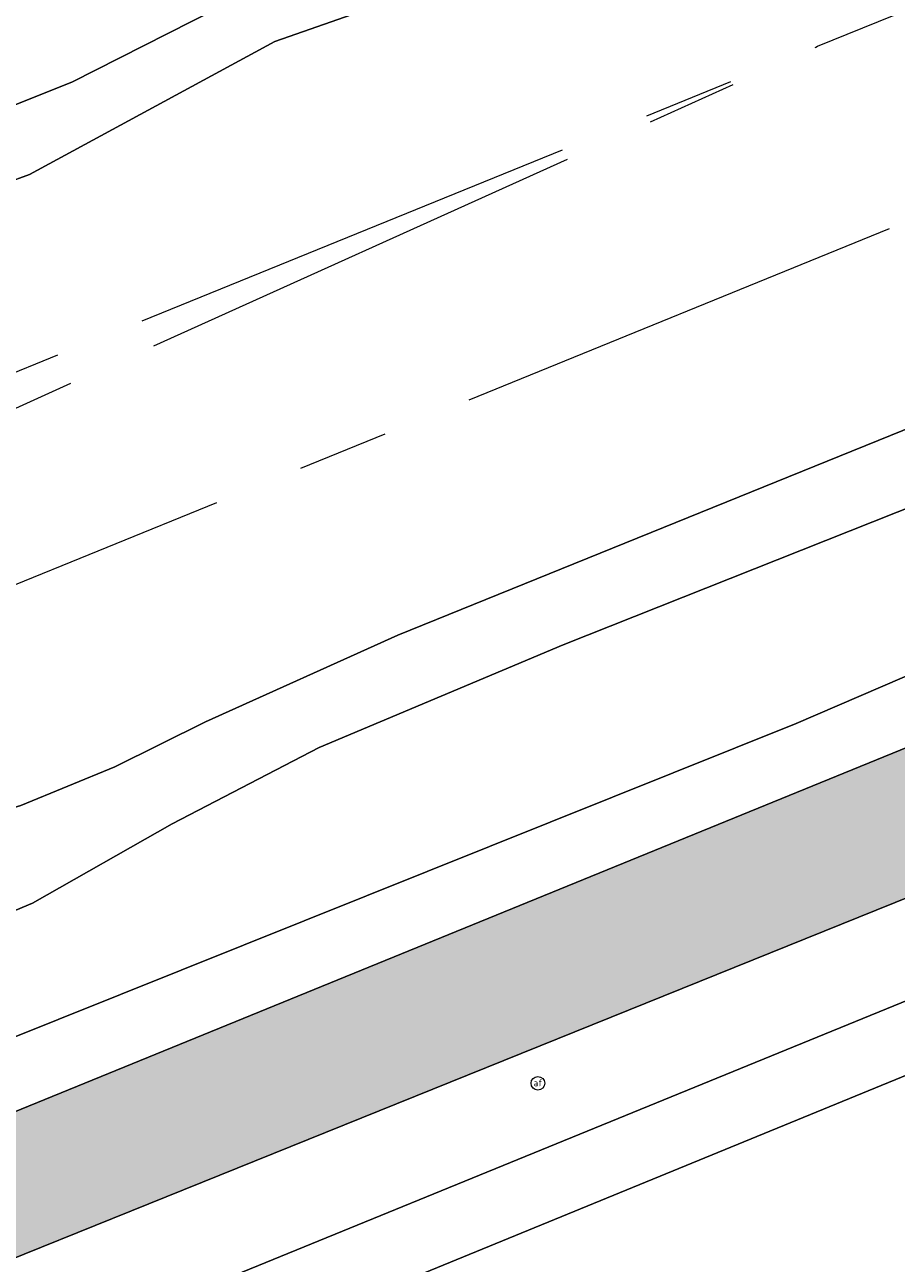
# Model space of a CAD drawing. Header units: metres. Extents: x 125349 to 128236, y 501602 to 503797.
# Tile 569 of 656: x 127097 to 127116, y 502932 to 502959. Entities that reach past the tile are written whole.
import ezdxf
from ezdxf.enums import TextEntityAlignment as Align

# ---------------------------------------------------------------- set-up
doc = ezdxf.new("R2010")
doc.units = ezdxf.units.M
doc.linetypes.add('AM-AS-SO', pattern=[16, 10, -2, 2, -2])
doc.layers.get('0').update_dxf_attribs({"linetype": 'CONTINUOUS'})
for name, color, linetype, lineweight in [('B-WE-AM-AS_SPOOR_TREIN-G', 10, 'AM-AS-SO', 18), ('B-WE-GR-GRAS-GV', 60, 'CONTINUOUS', 13), ('B-WE-GR-GROENVOORZIENING-GV', 80, 'CONTINUOUS', 18), ('B-WE-GR-RIET-GV', 120, 'CONTINUOUS', 13), ('B-WE-GW-TALUD_KRUIN-G', 90, 'CONTINUOUS', 18), ('B-WE-IE-MEUBILAIR-S', 7, 'CONTINUOUS', 18), ('B-WE-OG-TERREIN_OEVER-GV', 7, 'CONTINUOUS', 18), ('B-WE-OG-WATER-GV', 130, 'CONTINUOUS', 18), ('B-WE-VH-HALFVERHARDING-GV', 130, 'CONTINUOUS', 18), ('B-WE-VH-ONVERHARD-GV', 252, 'CONTINUOUS', 18)]:
    doc.layers.add(name, color=color, linetype=linetype, lineweight=lineweight)
doc.layers.add('B-WE-OG-WATER-V', color=7, linetype='CONTINUOUS', lineweight=18, true_color=0xbee8ff)
doc.styles.add('NLCS-ISO', font='NLCS-ISO.ttf')

# ---------------------------------------------------------------- blocks, each defined once
blk = doc.blocks.new('SIE-MEUBILAIR_PAAL_AFSLUITPAAL-SO')
blk.add_circle((0, 0), 0.75)
at = {"style": 'NLCS-ISO'}
blk.add_text('af', height=0.75, dxfattribs=at).set_placement((0, 0.05), align=Align.MIDDLE_CENTER)

msp = doc.modelspace()

# ---------------------------------------------------------------- hatches: boundary and pattern name
at = {"layer": 'B-WE-OG-WATER-V'}
msp.add_hatch(color=256, dxfattribs=at).paths.add_polyline_path([(126925.692, 502862.179), (126926.725, 502862.599), (126929.444, 502863.705), (126998.342, 502891.735), (127000, 502892.411), (127068.237, 502920.434), (127146.516, 502952.024), (127196.733, 502973.001), (127260.705, 502998.784), (127260.857, 502998.82), (127261.013, 502998.828), (127261.168, 502998.808), (127261.317, 502998.761), (127261.455, 502998.687), (127261.567, 502998.585), (127261.661, 502998.466), (127261.733, 502998.333), (127261.782, 502998.19), (127261.807, 502998.041), (127261.945, 502997.108), (127262.153, 502995.7), (127264.042, 502982.918), (127274.544, 502911.835), (127274.907, 502909.378), (127282.182, 502860.137), (127282.031, 502858.976), (127281.742, 502858.155), (127281.334, 502857.386), (127268.035, 502838.479), (127192.199, 502827.152), (127174.64, 502824.496), (127100.104, 502813.864), (127099.193, 502813.92), (127098.304, 502814.128), (127097.618, 502814.416), (127096.987, 502814.81), (127096.427, 502815.299), (127095.952, 502815.872), (127095.582, 502816.467), (127095.305, 502817.11), (127095.127, 502817.788), (127095.052, 502818.484), (127085.615, 502879.411), (127084.34, 502879.16), (127094.277, 502813.207), (127094.502, 502811.717), (127096.103, 502811.268), (127132.621, 502816.48), (127179.344, 502823.246), (127230.768, 502830.464), (127268.638, 502836.128), (127269.888, 502836.64), (127270.897, 502837.476), (127280.482, 502851.498), (127284.384, 502857.206), (127284.591, 502857.745), (127284.735, 502858.304), (127284.823, 502858.953), (127284.833, 502859.607), (127284.584, 502861.398), (127283.981, 502865.851), (127266.618, 502983.933), (127264.357, 502999.307), (127264.347, 502999.447), (127264.363, 502999.639), (127264.412, 502999.825), (127264.492, 503000), (127264.602, 503000.168), (127264.738, 503000.316), (127264.896, 503000.44), (127265.072, 503000.536), (127265.86, 503000.856), (127270.744, 503002.841), (127363.988, 503040.735), (127500, 503096.01), (127557.609, 503119.4), (127566.001, 503122.807), (127564.637, 503126.313), (127556.879, 503123.274), (127513.142, 503105.462), (127471.191, 503088.149), (127356.647, 503040.877), (127237.227, 502993.046), (127157.527, 502959.981), (127056.473, 502918.71), (126986.353, 502890.514), (126953.022, 502877.282), (126938.276, 502870.698), (126816.16, 502822.047), (126799.469, 502814.983), (126798.43, 502814.189), (126797.678, 502813.119), (126797.298, 502811.964), (126794.069, 502810.633), (126794.114, 502810.547), (126794.255, 502810.364), (126794.427, 502810.209), (126794.623, 502810.087), (126794.838, 502810.003), (126795.065, 502809.958), (126801.742, 502812.259), (126815.875, 502817.472), (126882.56, 502844.385), (126887.864, 502846.257), (126892.686, 502848.457), (126899.347, 502851.123), (126904.204, 502852.841), (126910.749, 502855.949), (126912.045, 502856.396), (126920.665, 502860.142), (126923.134, 502861.019), (126923.894, 502860.754), (126924.227, 502860.545), (126924.713, 502859.369), (126926.414, 502855.193), (126931.221, 502843.57), (126935.053, 502834.355), (126938.599, 502825.858), (126938.915, 502825.79), (126939.468, 502825.67), (126940.871, 502825.979), (126940.481, 502826.935), (126939.727, 502828.784)])

# ---------------------------------------------------------------- linework, layer by layer
at = {"layer": 'B-WE-AM-AS_SPOOR_TREIN-G', "flags": 128}
for points in [[(127114.292, 502958.563), (127359.792, 503058.378), (127522.189, 503124.514), (127537.602, 503130.917), (127552.949, 503137.446), (127566.391, 503143.32), (127585.727, 503152.126), (127601.634, 503159.742), (127617.609, 503167.763), (127634.667, 503176.762), (127650.755, 503185.65), (127659.674, 503190.764), (127677.037, 503201.08), (127685.557, 503206.351), (127694.798, 503212.199), (127709.171, 503221.593), (127724.772, 503232.246), (127734.073, 503238.836), (127742.847, 503245.214), (127751.092, 503251.351), (127759.735, 503257.967), (127773.163, 503268.543), (127780.65, 503274.608), (127794.71, 503286.378), (127809.054, 503298.723), (127819.241, 503307.947), (127827.017, 503315.173), (127838.264, 503325.911), (127851.166, 503338.704), (127865.671, 503353.597), (127874.987, 503363.344), (127883.425, 503372.275), (127891.285, 503380.729)], [(127062.156, 502932.692), (127541.725, 503127.818), (127559.81, 503135.812), (127577.47, 503143.488), (127589.891, 503149.297), (127607.659, 503157.924), (127616.754, 503162.484), (127625.775, 503167.154), (127635.822, 503172.501), (127643.947, 503176.951), (127661.893, 503187.126), (127678.772, 503197.133), (127690.762, 503204.587), (127705.008, 503213.754), (127717.388, 503222.002), (127727.988, 503229.299), (127738.474, 503236.76), (127750.901, 503245.927), (127761.126, 503253.742), (127773.233, 503263.328), (127786.595, 503274.267), (127798.012, 503283.855), (127809.3, 503293.595), (127822.501, 503305.328), (127837.917, 503319.822), (127848.552, 503330.273), (127861.422, 503343.181), (127864.148, 503345.784), (127870.667, 503352.586), (127886.825, 503369.765), (127894.374, 503377.951)], [(127069.763, 502940.481), (127114.292, 502958.563)], [(127070.5, 502938.812), (127114.292, 502958.563)]]:
    msp.add_lwpolyline(points, dxfattribs=at)
at = {"layer": 'B-WE-GR-GRAS-GV', "flags": 128}
for points in [[(127295.342, 503023.364), (127285.612, 503019.466), (127282.622, 503018.12), (127277.627, 503015.492), (127274.912, 503014.281), (127271.971, 503013.418), (127268.344, 503012.14), (127185.349, 502978.464), (127175.98, 502974.782), (127171.094, 502972.728), (127153.965, 502965.072), (127147.601, 502962.848), (127105.049, 502945.599), (127100.813, 502943.688), (127098.811, 502942.698), (127096.743, 502941.847), (127090.182, 502939.865), (126981.78, 502895.714)], [(127001.419, 502901.695), (127037.742, 502915.937), (127043.14, 502918.279), (127050.448, 502921.668), (127091.813, 502937.901), (127094.863, 502938.801), (127097.002, 502939.695), (127100.079, 502941.441), (127103.312, 502943.124), (127108.691, 502945.386), (127141.793, 502958.532), (127157.157, 502964.088), (127167.092, 502968.267), (127174.976, 502972.319), (127178.813, 502974.036), (127204.002, 502983.724), (127269.023, 503010.681), (127275.95, 503012.931), (127292.548, 503020.639)], [(127206.933, 503001.947), (127180.603, 502991.132), (127173.282, 502988.376), (127152.558, 502980.903), (127143.663, 502977.423), (127133.917, 502973.222), (127127.937, 502970.863), (127122.687, 502968.454), (127114.537, 502964.511), (127105.387, 502961.424), (127103.689, 502960.731), (127097.864, 502957.776), (127095.453, 502956.811), (127092.976, 502956.026), (127090.307, 502955.614), (127087.722, 502954.849), (127084.031, 502951.988), (127082.388, 502951.25), (127041.673, 502935.161), (127031.445, 502932.012), (127027.482, 502930.149), (127022.095, 502927.311)], [(126989.514, 502911.417), (127028.262, 502927.597), (127029.759, 502928.686), (127031.229, 502929.413), (127032.832, 502929.763), (127035.821, 502930.825), (127082.728, 502949.519), (127084.741, 502950.473), (127086.557, 502951.774), (127087.435, 502952.772), (127088.679, 502953.622), (127090.101, 502954.117), (127091.604, 502954.221), (127094.323, 502954.789), (127096.932, 502955.741), (127102.338, 502958.666), (127105.429, 502959.758), (127115.756, 502963.786), (127124.079, 502967.167)]]:
    msp.add_lwpolyline(points, dxfattribs=at)
at = {"layer": 'B-WE-GR-GROENVOORZIENING-GV', "flags": 128}
for points in [[(127260.705, 502998.784), (127196.733, 502973.001), (127146.516, 502952.024), (127068.237, 502920.434), (127000, 502892.411)], [(127086.497, 502884.431), (127081.026, 502923.159), (127145.844, 502949.641)]]:
    msp.add_lwpolyline(points, dxfattribs=at)
at = {"layer": 'B-WE-GR-RIET-GV', "flags": 128}
for points in [[(127019.363, 502905.527), (127042.308, 502914.711), (127062.774, 502923.457), (127091.6, 502934.738), (127113.822, 502943.654), (127143.268, 502956.327), (127162.506, 502963.85), (127184.664, 502972.993), (127230.889, 502991.742), (127272.163, 503008.715), (127302.536, 503020.579), (127334.089, 503033.137), (127412.186, 503065.268)], [(127292.548, 503020.639), (127275.95, 503012.931), (127269.023, 503010.681), (127204.002, 502983.724), (127178.813, 502974.036), (127174.976, 502972.319), (127167.092, 502968.267), (127157.157, 502964.088), (127141.793, 502958.532), (127108.691, 502945.386), (127103.312, 502943.124), (127100.079, 502941.441), (127097.002, 502939.695), (127094.863, 502938.801), (127091.813, 502937.901), (127050.448, 502921.668), (127043.14, 502918.279), (127037.742, 502915.937), (127001.419, 502901.695)], [(127022.095, 502927.311), (127027.482, 502930.149), (127031.445, 502932.012), (127041.673, 502935.161), (127082.388, 502951.25), (127084.031, 502951.988), (127087.722, 502954.849), (127090.307, 502955.614), (127092.976, 502956.026), (127095.453, 502956.811), (127097.864, 502957.776), (127103.689, 502960.731), (127105.387, 502961.424), (127114.537, 502964.511), (127122.687, 502968.454), (127127.937, 502970.863), (127133.917, 502973.222), (127143.663, 502977.423), (127152.558, 502980.903), (127173.282, 502988.376), (127180.603, 502991.132), (127206.933, 503001.947)]]:
    msp.add_lwpolyline(points, dxfattribs=at)
at = {"layer": 'B-WE-GW-TALUD_KRUIN-G', "flags": 128}
for points in [[(127295.342, 503023.364), (127285.612, 503019.466), (127282.622, 503018.12), (127277.627, 503015.492), (127274.912, 503014.281), (127271.971, 503013.418), (127268.344, 503012.14), (127185.349, 502978.464), (127175.98, 502974.782), (127171.094, 502972.728), (127153.965, 502965.072), (127147.601, 502962.848), (127105.049, 502945.599), (127100.813, 502943.688), (127098.811, 502942.698), (127096.743, 502941.847), (127090.182, 502939.865), (126981.78, 502895.714)], [(126989.514, 502911.417), (127028.262, 502927.597), (127029.759, 502928.686), (127031.229, 502929.413), (127032.832, 502929.763), (127035.821, 502930.825), (127082.728, 502949.519), (127084.741, 502950.473), (127086.557, 502951.774), (127087.435, 502952.772), (127088.679, 502953.622), (127090.101, 502954.117), (127091.604, 502954.221), (127094.323, 502954.789), (127096.932, 502955.741), (127102.338, 502958.666), (127105.429, 502959.758), (127115.756, 502963.786), (127124.079, 502967.167)]]:
    msp.add_lwpolyline(points, dxfattribs=at)
at = {"layer": 'B-WE-OG-TERREIN_OEVER-GV', "flags": 128}
for points in [[(126986.353, 502890.514), (127056.473, 502918.71), (127157.527, 502959.981), (127237.227, 502993.046), (127356.647, 503040.877), (127471.191, 503088.149)], [(127412.186, 503065.268), (127334.089, 503033.137), (127302.536, 503020.579), (127272.163, 503008.715), (127230.889, 502991.742), (127184.664, 502972.993), (127162.506, 502963.85), (127143.268, 502956.327), (127113.822, 502943.654), (127091.6, 502934.738), (127062.774, 502923.457), (127042.308, 502914.711), (127019.363, 502905.527)]]:
    msp.add_lwpolyline(points, dxfattribs=at)
at = {"layer": 'B-WE-OG-WATER-GV', "flags": 128}
for points in [[(127471.191, 503088.149), (127356.647, 503040.877), (127237.227, 502993.046), (127157.527, 502959.981), (127056.473, 502918.71), (126986.353, 502890.514)], [(127000, 502892.411), (127068.237, 502920.434), (127146.516, 502952.024), (127196.733, 502973.001), (127260.705, 502998.784), (127260.857, 502998.82), (127261.013, 502998.828), (127261.168, 502998.808), (127261.317, 502998.761), (127261.455, 502998.687), (127261.567, 502998.585), (127261.661, 502998.466), (127261.733, 502998.333), (127261.782, 502998.19), (127261.807, 502998.041), (127261.945, 502997.108), (127262.153, 502995.7), (127264.042, 502982.918), (127274.544, 502911.835), (127274.907, 502909.378), (127282.182, 502860.137)]]:
    msp.add_lwpolyline(points, dxfattribs=at)
at = {"layer": 'B-WE-VH-HALFVERHARDING-GV', "flags": 128}
for points in [[(126981.78, 502895.714), (127090.182, 502939.865), (127096.743, 502941.847), (127098.811, 502942.698), (127100.813, 502943.688), (127105.049, 502945.599), (127147.601, 502962.848), (127153.965, 502965.072), (127171.094, 502972.728), (127175.98, 502974.782), (127185.349, 502978.464), (127268.344, 503012.14), (127271.971, 503013.418), (127274.912, 503014.281), (127277.627, 503015.492), (127282.622, 503018.12), (127285.612, 503019.466), (127295.342, 503023.364)], [(127200.107, 502971.969), (127145.844, 502949.641), (127081.026, 502923.159), (127086.497, 502884.431), (127081.795, 502883.78), (127076.493, 502917.434), (127073.542, 502916.883), (127073.191, 502915.932), (127074.746, 502908.127), (127076.404, 502897.534), (127077.39, 502891.234), (127073.755, 502889.765), (127073.149, 502889.357), (127078.148, 502877.04), (127062.348, 502870.833), (127057.961, 502882.109), (127055.799, 502881.254), (127045.331, 502907.069), (127068.139, 502916.331), (127067.623, 502917.652), (127000, 502889.882)], [(127124.079, 502967.167), (127115.756, 502963.786), (127105.429, 502959.758), (127102.338, 502958.666), (127096.932, 502955.741), (127094.323, 502954.789), (127091.604, 502954.221), (127090.101, 502954.117), (127088.679, 502953.622), (127087.435, 502952.772), (127086.557, 502951.774), (127084.741, 502950.473), (127082.728, 502949.519), (127035.821, 502930.825), (127032.832, 502929.763), (127031.229, 502929.413), (127029.759, 502928.686), (127028.262, 502927.597), (126989.514, 502911.417)]]:
    msp.add_lwpolyline(points, dxfattribs=at)
msp.add_lwpolyline([(127127.633, 502890.428), (127087.814, 502884.614), (127082.695, 502921.538), (127083.394, 502922.438), (127120.758, 502937.759)], close=True, dxfattribs=at)
at = {"layer": 'B-WE-VH-ONVERHARD-GV', "flags": 128}
msp.add_lwpolyline([(127127.633, 502890.428), (127120.758, 502937.759), (127083.394, 502922.438), (127082.695, 502921.538), (127087.814, 502884.614)], close=True, dxfattribs=at)

# ---------------------------------------------------------------- block references
at = {"layer": 'B-WE-IE-MEUBILAIR-S', "xscale": 0.2, "yscale": 0.2, "zscale": 0.2}
msp.add_blockref('SIE-MEUBILAIR_PAAL_AFSLUITPAAL-SO', (127108.132, 502935.728), dxfattribs=at)

doc.saveas('drawing.dxf')
